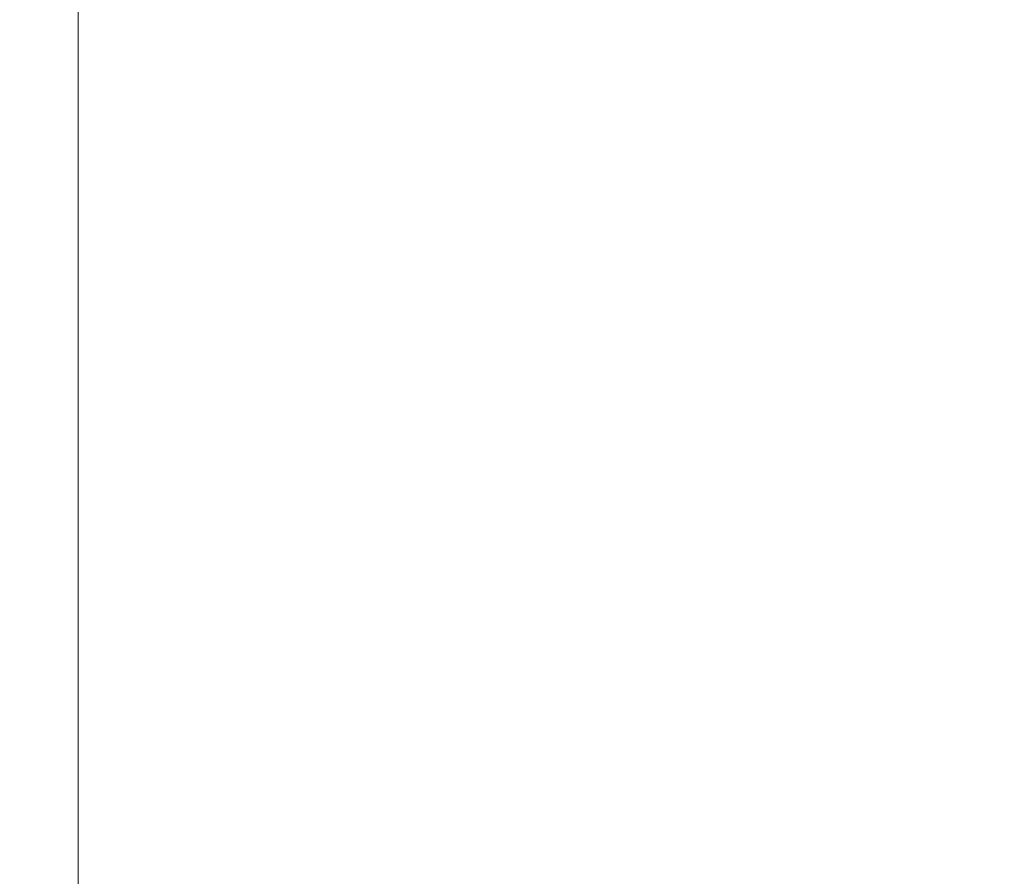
# Model space of a CAD drawing. Header units: inches. Extents: x -434 to -309, y 19 to 75.
# Tile 594 of 656: x -365.547 to -364.891, y 23.155 to 23.727. Entities that reach past the tile are written whole.
import ezdxf

# ---------------------------------------------------------------- set-up
doc = ezdxf.new("R2010")
doc.units = ezdxf.units.IN
doc.header["$MEASUREMENT"] = 0
doc.layers.add('A-FLOR-HRAL', color=1, linetype='Continuous', lineweight=9)
doc.layers.add('A-FLOR-STRS', color=2, linetype='Continuous', lineweight=9)

# ---------------------------------------------------------------- blocks, each defined once
blk = doc.blocks.new('Stair - Stairs-902674-_3D_')
at = {"layer": 'A-FLOR-STRS'}
mesh = blk.add_polyface(dxfattribs=at)
corners = [(-364.50815, 75.01156, 31.30435), (-376.50815, 75.01156, 31.30435), (-376.50815, 19.01156, 31.30435), (-364.50815, 19.01156, 31.30435)]
mesh.append_faces([[corners[k] for k in face] for face in [(2, 3, 0, 1)]])
mesh = blk.add_polyface(dxfattribs=at)
corners = [(-364.50815, 75.01156, 29.30435), (-364.50815, 19.01156, 29.30435), (-376.50815, 19.01156, 29.30435), (-376.50815, 75.01156, 29.30435)]
mesh.append_faces([[corners[k] for k in face] for face in [(2, 3, 0, 1)]])
mesh = blk.add_polyface(dxfattribs=at)
corners = [(-353.50816, 75.01156, 36.52174), (-365.50816, 75.01156, 36.52174), (-365.50816, 19.01156, 36.52174), (-353.50816, 19.01156, 36.52174)]
mesh.append_faces([[corners[k] for k in face] for face in [(2, 3, 0, 1)]])
mesh = blk.add_polyface(dxfattribs=at)
corners = [(-353.50816, 75.01156, 34.52174), (-353.50816, 19.01156, 34.52174), (-365.50816, 19.01156, 34.52174), (-365.50816, 75.01156, 34.52174)]
mesh.append_faces([[corners[k] for k in face] for face in [(2, 3, 0, 1)]])
mesh = blk.add_polyface(dxfattribs=at)
corners = [(-365.50816, 19.01156, 36.52174), (-365.50816, 75.01156, 36.52174), (-365.50816, 75.01156, 34.52174), (-365.50816, 19.01156, 34.52174)]
mesh.append_faces([[corners[k] for k in face] for face in [(0, 1, 2, 3)]])
blk = doc.blocks.new('Railing - Railing-1090966-_3D_')
at = {"layer": 'A-FLOR-HRAL'}
mesh = blk.add_polyface(dxfattribs=at)
corners = [(-431.50813, 24.51156, 46.32417), (-431.50813, 21.51156, 46.32417), (-310.50815, 21.51156, 103.71548), (-310.50815, 24.51156, 103.71548)]
mesh.append_faces([[corners[k] for k in face] for face in [(0, 1, 2, 3)]])
mesh = blk.add_polyface(dxfattribs=at)
corners = [(-431.50813, 21.51156, 44.11061), (-431.50813, 24.51156, 44.11061), (-310.50815, 24.51156, 101.50191), (-310.50815, 21.51156, 101.50191)]
mesh.append_faces([[corners[k] for k in face] for face in [(0, 1, 2, 3)]])

msp = doc.modelspace()

# ---------------------------------------------------------------- block references
at = {"layer": 'A-FLOR-HRAL'}
msp.add_blockref('Railing - Railing-1090966-_3D_', (0, 0), dxfattribs=at)
at = {"layer": 'A-FLOR-STRS'}
msp.add_blockref('Stair - Stairs-902674-_3D_', (0, 0), dxfattribs=at)

doc.saveas('drawing.dxf')
